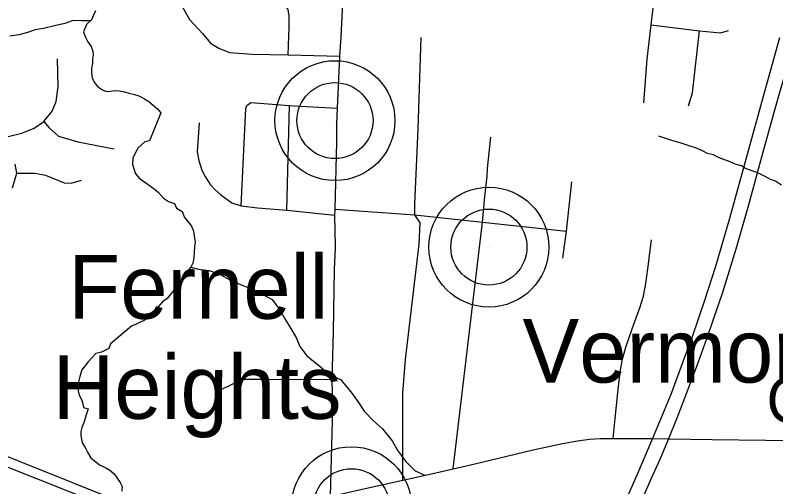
# Model space of a CAD drawing. Extents: x 0 to 34, y 0 to 22.
# Drawn here: x 6.1738 to 6.6455, y 16.8711 to 17.1638 of the extents above; entities that cross this region are included whole.
import ezdxf

# ---------------------------------------------------------------- set-up
doc = ezdxf.new("R2010")
doc.units = 0
for name, color, linetype in [('GM_X_County_Road', 7, 'Continuous'), ('GM_X_County_Road_Text', 7, 'Continuous'), ('GM_X_County_Text', 7, 'Continuous'), ('GM_X_Interstate_Route', 7, 'Continuous'), ('GM_X_Minor_River', 7, 'Continuous'), ('GM_X_State_Route', 7, 'Continuous'), ('GM_X_Township_Road', 7, 'Continuous'), ('GM_X_Unincorporated', 7, 'Continuous'), ('GM_X_Unincorporated_Location', 7, 'Continuous'), ('GM_X_Unincorporated_Text', 7, 'Continuous')]:
    doc.layers.add(name, color=color, linetype=linetype)

msp = doc.modelspace()

# ---------------------------------------------------------------- linework, layer by layer
at = {"layer": 'GM_X_County_Road'}
for points in [[(6.37235, 17.01941), (6.37239, 17.02043), (6.37207, 17.03968), (6.37221, 17.04345), (6.37333, 17.08511), (6.37333, 17.09592), (6.37376, 17.106), (6.37506, 17.13841), (6.37592, 17.15022), (6.37783, 17.18906), (6.37876, 17.20036), (6.3792, 17.21796)], [(6.36934, 16.86511), (6.37079, 16.92009), (6.37041, 16.93771), (6.37116, 16.96734), (6.37192, 17.00615), (6.37235, 17.01941)], [(6.36934, 16.86511), (6.38155, 16.86796), (6.41413, 16.87516), (6.43198, 16.87911), (6.44531, 16.88226), (6.45883, 16.88543), (6.47869, 16.89017), (6.4951, 16.89408), (6.51312, 16.89806), (6.52243, 16.89976), (6.52986, 16.9007), (6.5366, 16.9011), (6.54472, 16.9011), (6.55522, 16.90114), (6.56903, 16.90101), (6.57896, 16.90084), (6.60593, 16.90052), (6.63935, 16.90009), (6.6616, 16.89987)]]:
    msp.add_lwpolyline(points, dxfattribs=at)
at = {"layer": 'GM_X_Interstate_Route'}
for points in [[(6.64784, 17.14971), (6.63768, 17.1134), (6.62778, 17.07742), (6.61668, 17.0376), (6.60803, 17.00789), (6.6012, 16.98682), (6.59355, 16.96419), (6.5879, 16.9487), (6.58032, 16.92851), (6.57424, 16.91353), (6.56903, 16.90101)], [(6.65148, 17.12863), (6.64474, 17.10484), (6.63731, 17.07796), (6.62832, 17.04536), (6.62061, 17.01862), (6.61236, 16.99178), (6.60354, 16.96579), (6.59743, 16.94854), (6.58995, 16.92876), (6.58411, 16.91365), (6.57896, 16.90084), (6.57349, 16.88801), (6.56806, 16.87581), (6.5615, 16.8611)], [(6.56903, 16.90101), (6.55996, 16.87983), (6.55349, 16.8651), (6.54415, 16.84561), (6.53322, 16.82352), (6.52206, 16.80226), (6.5132, 16.78579), (6.51022, 16.7804), (6.50027, 16.76297), (6.49465, 16.75298), (6.49154, 16.74745), (6.48908, 16.74307)]]:
    msp.add_lwpolyline(points, dxfattribs=at)
at = {"layer": 'GM_X_Minor_River'}
for points in [[(6.22366, 17.16659), (6.22245, 17.16377), (6.22105, 17.16095), (6.21813, 17.15799), (6.21612, 17.15348), (6.21718, 17.1506), (6.21881, 17.14733), (6.221, 17.14442), (6.22207, 17.14154), (6.22219, 17.13906), (6.22174, 17.13641), (6.22168, 17.13375), (6.22122, 17.13091), (6.22115, 17.12807), (6.22163, 17.12482), (6.22289, 17.12213), (6.22491, 17.1196), (6.22789, 17.11743), (6.23051, 17.11641), (6.23298, 17.11673), (6.23564, 17.11704), (6.23829, 17.11678), (6.24169, 17.11631), (6.24432, 17.11548), (6.24771, 17.11463), (6.25053, 17.1138), (6.25408, 17.1118), (6.25669, 17.11021), (6.25948, 17.10805), (6.26207, 17.1057), (6.26409, 17.10317), (6.25701, 17.08587), (6.25415, 17.08519), (6.25008, 17.08149), (6.24849, 17.07868), (6.24688, 17.07511), (6.24659, 17.07113), (6.24747, 17.06863), (6.24815, 17.06577), (6.25073, 17.06266), (6.25631, 17.05871), (6.26003, 17.05595), (6.26263, 17.05379), (6.26576, 17.05029), (6.26892, 17.04811), (6.27268, 17.04687), (6.27393, 17.04399), (6.27729, 17.042), (6.2789, 17.03834), (6.28111, 17.03563), (6.28312, 17.03291), (6.28437, 17.02984), (6.28501, 17.02545), (6.28533, 17.02297)], [(6.22049, 17.16038), (6.21502, 17.16022), (6.20971, 17.16052), (6.20455, 17.15872), (6.19825, 17.15714), (6.19139, 17.15556), (6.18624, 17.15472), (6.18089, 17.15292), (6.17611, 17.1515), (6.17059, 17.15085)], [(6.64901, 17.05827), (6.64525, 17.06081), (6.64222, 17.06181), (6.63921, 17.06357), (6.63676, 17.06476), (6.63374, 17.06614), (6.63015, 17.06735), (6.62675, 17.06874), (6.62412, 17.07031), (6.62033, 17.07132), (6.61712, 17.07271), (6.61316, 17.0743), (6.60995, 17.0755), (6.60693, 17.07707), (6.60314, 17.0779), (6.59994, 17.07967), (6.5956, 17.08146), (6.59239, 17.08246), (6.58993, 17.08327), (6.58615, 17.08467), (6.58312, 17.08548), (6.58029, 17.08629), (6.57783, 17.08709), (6.57537, 17.0879), (6.57295, 17.08871)], [(6.28533, 17.02297), (6.28506, 17.02012), (6.2847, 17.01329), (6.28404, 17.00988), (6.28265, 17.00745), (6.28069, 17.00503), (6.2793, 17.00222), (6.27695, 16.99943), (6.27498, 16.99663), (6.27243, 16.99327), (6.26813, 16.98806), (6.26523, 16.98586), (6.2625, 16.98289), (6.2592, 16.97974), (6.25647, 16.97696), (6.25375, 16.97437), (6.25088, 16.97312), (6.24838, 16.97185), (6.24589, 16.97078), (6.23292, 16.95991), (6.23189, 16.95689), (6.22729, 16.95473), (6.22385, 16.95387), (6.22152, 16.95146), (6.21898, 16.94868), (6.21702, 16.94607), (6.21506, 16.94365), (6.21401, 16.93949), (6.21317, 16.93628), (6.21271, 16.93306), (6.21283, 16.93059), (6.21352, 16.92791), (6.21497, 16.92521), (6.21585, 16.92272), (6.21616, 16.92024)], [(6.28268, 17.0075), (6.28753, 17.00614), (6.29397, 17.00544), (6.30057, 17.00303), (6.3077, 16.99908), (6.31505, 16.99608), (6.32126, 16.99349), (6.32747, 16.99051), (6.3331, 16.98736), (6.33828, 16.98041), (6.34103, 16.97541), (6.34416, 16.97041), (6.34802, 16.96387), (6.35037, 16.95812), (6.35462, 16.95233), (6.36173, 16.94687), (6.36882, 16.94084), (6.3756, 16.93766), (6.3819, 16.93012), (6.38634, 16.92414), (6.39021, 16.91798), (6.39598, 16.91216), (6.40157, 16.90711), (6.4075, 16.89957), (6.41117, 16.89342), (6.41598, 16.88686), (6.42194, 16.88104), (6.42834, 16.87825)], [(6.21616, 16.92024), (6.21899, 16.91959), (6.21776, 16.91582), (6.21711, 16.91299), (6.2161, 16.91035), (6.21509, 16.90791), (6.21446, 16.90545), (6.21458, 16.90298), (6.21541, 16.8984), (6.21723, 16.8955), (6.21867, 16.89261), (6.22067, 16.88913), (6.22605, 16.88481), (6.22998, 16.88281), (6.23259, 16.88141), (6.23519, 16.87925), (6.23884, 16.87383), (6.2401, 16.87132), (6.24003, 16.86847)]]:
    msp.add_lwpolyline(points, dxfattribs=at)
at = {"layer": 'GM_X_State_Route'}
for points in [[(5.87945, 17.1516), (5.88167, 17.14633), (5.89132, 17.13448), (5.90383, 17.12056), (5.91301, 17.10991), (5.9682, 17.04803), (6.05407, 16.95277), (6.06317, 16.94334), (6.07183, 16.93511), (6.07984, 16.92842), (6.08576, 16.92349), (6.09311, 16.91812), (6.10129, 16.91287), (6.10885, 16.90871), (6.12019, 16.90309), (6.13434, 16.89717), (6.27805, 16.84002)], [(5.87945, 17.1516), (5.88453, 17.14929), (5.89556, 17.13826), (5.90806, 17.12434), (5.91724, 17.11369), (5.97691, 17.04769), (6.0583, 16.95655), (6.0674, 16.94712), (6.07607, 16.93889), (6.08407, 16.9322), (6.0913, 16.92713), (6.10213, 16.91973), (6.10637, 16.91701), (6.11312, 16.91348), (6.12327, 16.9086), (6.13955, 16.90174), (6.28083, 16.84511), (6.30964, 16.83364), (6.33064, 16.8252), (6.34815, 16.81757), (6.36831, 16.80861), (6.38153, 16.80279)]]:
    msp.add_lwpolyline(points, dxfattribs=at)
at = {"layer": 'GM_X_Township_Road'}
msp.add_line((6.34218, 17.04282), (6.34398, 17.10773), dxfattribs=at)
for points in [[(6.2792, 17.26833), (6.27843, 17.24805), (6.27735, 17.20036), (6.27595, 17.1824), (6.27595, 17.17574), (6.27719, 17.16955), (6.28184, 17.16119), (6.28989, 17.15236), (6.295, 17.14648), (6.30011, 17.14323), (6.30676, 17.14059), (6.32085, 17.13951), (6.34315, 17.1392), (6.37506, 17.13841)], [(6.56356, 17.10935), (6.5657, 17.13647), (6.56826, 17.15784), (6.57174, 17.18764), (6.57351, 17.20493), (6.57553, 17.2176), (6.57758, 17.2414), (6.57962, 17.25915)], [(6.34315, 17.1392), (6.34377, 17.15654), (6.34377, 17.16336), (6.34315, 17.16738), (6.33866, 17.17203), (6.30955, 17.18906), (6.29902, 17.19448), (6.29066, 17.19928), (6.28478, 17.19989), (6.27735, 17.20036)], [(6.56826, 17.15784), (6.59815, 17.15412), (6.61118, 17.15293), (6.61621, 17.15436)], [(6.5914, 17.10745), (6.59388, 17.11562), (6.59815, 17.15412)], [(6.41413, 16.87516), (6.41416, 16.92921), (6.41576, 16.95009), (6.42432, 17.02173), (6.4249, 17.03484), (6.42173, 17.03988), (6.42159, 17.04651), (6.42375, 17.09318), (6.42562, 17.14993)], [(6.14676, 17.06572), (6.14762, 17.07092), (6.14827, 17.07558), (6.15, 17.0798), (6.15336, 17.08349), (6.15769, 17.0863), (6.16939, 17.08858), (6.17787, 17.09048), (6.18553, 17.09367), (6.1916, 17.09789), (6.19669, 17.10418), (6.19918, 17.11024), (6.20048, 17.11956), (6.20005, 17.13678)], [(6.31386, 17.04544), (6.31694, 17.10588), (6.31755, 17.10777), (6.31985, 17.10963), (6.34398, 17.10773), (6.34678, 17.10751), (6.37376, 17.106)], [(6.1916, 17.09789), (6.19485, 17.09389), (6.20059, 17.08869), (6.21272, 17.08511), (6.23514, 17.08089)], [(6.28783, 17.09701), (6.28669, 17.07896), (6.28772, 17.07355), (6.28962, 17.0677), (6.29167, 17.06361), (6.29473, 17.05878), (6.2978, 17.05542), (6.30132, 17.05235), (6.30816, 17.04725), (6.31386, 17.04544), (6.32418, 17.04426), (6.34218, 17.04282), (6.37207, 17.03968)], [(6.44531, 16.88226), (6.46365, 17.03542), (6.46511, 17.05129), (6.46639, 17.06378), (6.46679, 17.06874), (6.46882, 17.08814)], [(6.17221, 17.05673), (6.17481, 17.06572), (6.17383, 17.07136)], [(6.17481, 17.06572), (6.18055, 17.06572), (6.18629, 17.06583), (6.19268, 17.06453), (6.20416, 17.05976), (6.2086, 17.05955), (6.21503, 17.06145)], [(6.51337, 17.01294), (6.51575, 17.02979), (6.51893, 17.06031)], [(6.37221, 17.04345), (6.42173, 17.03988), (6.46365, 17.03542), (6.51575, 17.02979)], [(6.54472, 16.9011), (6.54588, 16.91355), (6.5476, 16.9296), (6.54905, 16.94248), (6.55039, 16.95042), (6.55241, 16.9578), (6.55632, 16.96919), (6.56134, 16.98289), (6.56337, 16.98941), (6.56485, 16.99728), (6.56613, 17.00647), (6.56792, 17.02117), (6.5683, 17.02443)], [(6.3016, 16.93153), (6.31473, 16.9379), (6.32916, 16.9379), (6.37041, 16.93771)]]:
    msp.add_lwpolyline(points, dxfattribs=at)
at = {"layer": 'GM_X_Unincorporated'}
for centre, radius in [((6.37212, 17.09836), 0.0372), ((6.37212, 17.09836), 0.02358), ((6.46755, 17.01988), 0.0372), ((6.46755, 17.01988), 0.02358), ((6.38234, 16.85879), 0.0372), ((6.38234, 16.85879), 0.02358)]:
    msp.add_circle(centre, radius, dxfattribs=at)
at = {"layer": 'GM_X_Unincorporated_Location'}
for p, q in [((6.37212, 17.09836), (6.37212, 17.09836)), ((6.46755, 17.01988), (6.46755, 17.01988))]:
    msp.add_line(p, q, dxfattribs=at)

# ---------------------------------------------------------------- texts
at = {"layer": 'GM_X_County_Road_Text'}
msp.add_text('OLD', height=0.028409, rotation=358.6685, dxfattribs=at).set_placement((6.63946, 16.91118))
at = {"layer": 'GM_X_County_Text'}
msp.add_text('CLERMONT COUNTY', height=0.094697, rotation=82.7976, dxfattribs=at).set_placement((6.04352, 16.87439))
at = {"layer": 'GM_X_Unincorporated_Text'}
for s, p in [('Fernell', (6.2067, 16.97539)), ('Vermona', (6.48837, 16.93581)), ('Heights', (6.19712, 16.91331))]:
    msp.add_text(s, height=0.039489, rotation=0, dxfattribs=at).set_placement(p)

doc.saveas('drawing.dxf')
